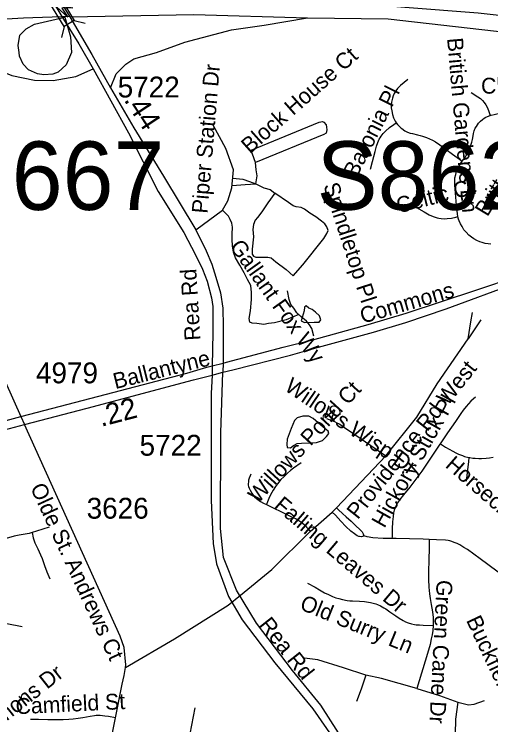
# Model space of a CAD drawing. Extents: x 1383679 to 1536984, y 460658 to 651027.
# Drawn here: x 1456433 to 1459289, y 478901 to 483158 of the extents above; entities that cross this region are included whole.
import ezdxf

# ---------------------------------------------------------------- set-up
doc = ezdxf.new("R2010")
doc.units = 0
for name, color, linetype in [('Exist Hydrographic Misc Water Feature', 7, 'Continuous'), ('Exist Road Non-System Type 51', 7, 'Continuous'), ('Exist Road Non-System Type 51 Label', 7, 'Continuous'), ('Exist Road Primary Interstate Divided Center Attributed', 7, 'Continuous'), ('Exist Road Primary Interstate Ramp 1 Lane Attributed', 7, 'Continuous'), ('Exist Road Primary Interstate Structure Ovrhead Sign Number Label', 7, 'Continuous'), ('Exist Road Secondary Mileage Hundredths English Label', 7, 'Continuous'), ('Exist Road Secondary Structure Standard Bridge Attributed CELL', 7, 'Continuous'), ('Exist Road Secondary Structure Standard Bridge CELL', 7, 'Continuous'), ('Exist Road Secondary Structure Standard Bridge Number Label', 7, 'Continuous'), ('Exist Road Secondary Type 51 Attributed', 7, 'Continuous'), ('Exist Road Secondary Type 51 Divided Attributed', 7, 'Continuous'), ('Exist Road Secondary Type 51 Label', 7, 'Continuous'), ('Exist Road Secondary Type 51 Number Label', 7, 'Continuous')]:
    doc.layers.add(name, color=color, linetype=linetype)

msp = doc.modelspace()

# ---------------------------------------------------------------- linework, layer by layer
at = {"layer": 'Exist Hydrographic Misc Water Feature'}
for points in [[(1458170.5, 481379.9), (1458157.8, 481339.9), (1458153.5, 481320.3), (1458173.2, 481311.7), (1458231.3, 481313), (1458261.3, 481312.4), (1458269.6, 481327.8), (1458261.9, 481350.1), (1458238.5, 481372.8), (1458218.8, 481388.8), (1458198.8, 481397.4), (1458183.1, 481410), (1458172.9, 481402), (1458170.5, 481379.9)], [(1458093.6, 480674.9), (1458068.4, 480611.4), (1458067.8, 480579.4), (1458069.6, 480561.3), (1458089.6, 480560.9), (1458107.7, 480574.5), (1458128, 480586.4), (1458154.1, 480587.5), (1458208.1, 480590.5), (1458244.2, 480592.3), (1458280.4, 480603.8), (1458304.9, 480627.2), (1458319.2, 480646.5), (1458315.4, 480660.6), (1458283.9, 480683.4), (1458254.3, 480710.2), (1458224.8, 480736.3), (1458199, 480749.1), (1458163, 480749.8), (1458128.9, 480740.7), (1458112.5, 480724.6), (1458093.6, 480674.9)]]:
    msp.add_lwpolyline(points, dxfattribs=at)
at = {"layer": 'Exist Road Non-System Type 51'}
for points in [[(1458792.8, 482765.9), (1458748.9, 482731.5), (1458730.4, 482713.1), (1458719.6, 482699), (1458710.4, 482682.3), (1458704.1, 482668.1), (1458699.7, 482654.5), (1458694.1, 482631.9), (1458692.5, 482611.4), (1458693.1, 482596.2), (1458695.3, 482578.8), (1458699.7, 482557.2), (1458706.5, 482537.6), (1458715.4, 482517.7), (1458723, 482507.3)], [(1459171, 482689.8), (1459212.5, 482663.1), (1459228.1, 482652.1), (1459239.4, 482641.5), (1459249.6, 482628.7), (1459259.2, 482615.9), (1459269.2, 482596.7), (1459277.6, 482574.6), (1459285.7, 482550.5)], [(1459285.7, 482550.5), (1459292.3, 482552.5), (1459310.1, 482557.3), (1459350.3, 482567.4), (1459406.3, 482581.3)], [(1459118.5, 482277.1), (1459134.8, 482299), (1459144.6, 482314.6), (1459154.8, 482334.6), (1459157.8, 482341.2), (1459169.9, 482372.6), (1459175.8, 482391.4), (1459179.5, 482407.5), (1459183.2, 482429), (1459185.8, 482443.8), (1459190.1, 482459.1), (1459196.4, 482474.4), (1459203.1, 482485.9), (1459216.6, 482504.4), (1459228.1, 482517), (1459239.7, 482526.8), (1459250.4, 482534.7), (1459260.4, 482540.9), (1459269.4, 482545.3), (1459285.7, 482550.5)], [(1457521.2, 481866.1), (1457681.3, 481984), (1457712.8, 482038.9), (1457737, 482118.3), (1457747.1, 482224.7), (1457701.5, 482354), (1457626.2, 482492.5)], [(1457881.4, 482141.1), (1457889, 482189.3), (1457883.9, 482224.7), (1457878.8, 482270.4), (1457861.1, 482318.5), (1457853.5, 482343.9), (1458261.3, 482511.1), (1458281.5, 482516.2), (1458289.1, 482511.1), (1458301.8, 482495.9), (1458304.3, 482480.7), (1458306.9, 482465.5), (1458301.8, 482445.2), (1458289.1, 482437.6), (1457878.8, 482270.4)], [(1458568.5, 482229.2), (1458581, 482275.4), (1458595.8, 482335.8), (1458604.9, 482368), (1458612.4, 482389.1), (1458616.7, 482399.5), (1458621.2, 482408.8), (1458625.6, 482416.4), (1458632.9, 482427.1), (1458644.4, 482442.7), (1458658.7, 482458.2), (1458681.9, 482478.3), (1458708.5, 482497.5), (1458723, 482507.3)], [(1458723, 482507.3), (1458730.2, 482497.4), (1458750.6, 482477.6), (1458756.7, 482472.4), (1458774.6, 482459.7), (1458782.4, 482455.4), (1458790.2, 482451.8), (1458806.5, 482445.8), (1458820.4, 482442.4), (1458850.9, 482435.8), (1458865, 482432.3), (1458880, 482427.7), (1458903, 482419.4), (1458922, 482411.6), (1458939.9, 482402.8), (1458957.8, 482393.1), (1458984.4, 482376.4), (1459021.5, 482348.4), (1459060.7, 482319.2), (1459101.6, 482288.8), (1459118.5, 482277.1)], [(1459092.3, 481945.3), (1459089.4, 481961.5), (1459084.6, 482013.6), (1459076.8, 482085.4), (1459072.8, 482136.7), (1459073, 482158.1), (1459074.6, 482177.3), (1459078.9, 482198.4), (1459084.6, 482215.2), (1459092.7, 482235.5), (1459101.2, 482251.2), (1459110.6, 482266.5), (1459118.5, 482277.1)], [(1457742.4, 482175), (1457802.8, 482169), (1457843.4, 482156.3), (1457881.4, 482141.1)], [(1457738.4, 482132.7), (1457818, 482138.6), (1457881.4, 482141.1)], [(1457881.4, 482141.1), (1457929.5, 482118.3), (1457967.5, 482108.1), (1457995.3, 482085.3)], [(1457995.3, 482085.3), (1457952.3, 482027), (1457916.8, 481973.8), (1457891.5, 481940.9), (1457876.3, 481923.1), (1457866.2, 481897.8), (1457863.6, 481867.4), (1457866.2, 481824.3), (1457858.6, 481750.8), (1457858.6, 481720.4), (1457866.2, 481707.7), (1457881.4, 481702.6), (1457921.9, 481702.6), (1457952.3, 481702.6), (1457972.5, 481697.6), (1458000.4, 481674.7), (1458063.7, 481629.1), (1458104.2, 481591.1), (1458162.5, 481657), (1458289.1, 481814.1), (1458306.9, 481844.6), (1458314.5, 481862.3), (1458306.9, 481885.1), (1458294.2, 481902.9), (1458273.9, 481918.1), (1458241, 481943.4), (1458205.6, 481966.2), (1458172.6, 481989), (1458152.4, 481999.2), (1458122, 482004.2), (1458104.2, 482009.3), (1458076.4, 482029.6), (1457995.3, 482085.3)], [(1458139.7, 481357.9), (1458063.7, 481327.5), (1457992.8, 481309.8), (1457957.3, 481304.7), (1457929.5, 481299.6), (1457886.4, 481304.7), (1457858.6, 481307.2), (1457845.9, 481312.3), (1457840.8, 481335.1), (1457848.4, 481380.7), (1457856, 481449.2), (1457856, 481489.7), (1457851, 481532.8), (1457830.7, 481568.3), (1457810.4, 481608.8), (1457785.1, 481654.5), (1457759.8, 481697.6), (1457747.1, 481733), (1457742.1, 481771.1), (1457739.5, 481809.1), (1457739.5, 481839.5), (1457742.1, 481882.6), (1457737, 481905.4), (1457726.9, 481928.2), (1457716.7, 481948.5), (1457681.3, 481984)], [(1458844.8, 481999.4), (1458890, 481973.4), (1458919.6, 481956.4), (1458943.5, 481945.3), (1458955.2, 481941.1), (1458967.4, 481937.5), (1458978.8, 481935.1), (1458992.4, 481933.2), (1459009.5, 481932.1), (1459027.9, 481933.1), (1459053.3, 481936.1), (1459080.6, 481941.7), (1459092.3, 481945.3)], [(1459289.9, 481779.8), (1459274.5, 481781.5), (1459256.2, 481784.8), (1459238.1, 481789.7), (1459224, 481794.3), (1459205.4, 481802.9), (1459187.4, 481812.9), (1459173.9, 481821.7), (1459158.5, 481835.1), (1459141.9, 481851.2), (1459128.6, 481866.9), (1459117, 481885.2), (1459108.4, 481901.5), (1459099.9, 481920.4), (1459096.4, 481930.5), (1459092.3, 481945), (1459092.3, 481945.3)], [(1458228.3, 481228.7), (1458215.7, 481274.3), (1458203, 481297.1), (1458185.3, 481319.9), (1458149.8, 481347.8), (1458127, 481368.1), (1458109.3, 481395.9), (1458091.6, 481418.8), (1458081.4, 481449.2), (1458071.3, 481499.9)], [(1457099.8, 479243.5), (1457393.8, 479416.6), (1457716, 479617.4), (1457789, 479678.2), (1457977.4, 479830.3), (1458207.6, 480058.4), (1458339.2, 480175), (1458365.3, 480200.6), (1458660, 480511.9), (1458846.8, 480742.9), (1458968.4, 480943.7), (1459153.1, 481213.1), (1459169, 481314.8), (1459179.9, 481370.3)], [(1459230.3, 481327.5), (1459153.1, 481213.1)], [(1459197.6, 480863.1), (1459186.3, 480854.4), (1459169, 480839), (1459140.7, 480807.4), (1459123.9, 480786), (1459109.2, 480765), (1459077.4, 480718.2), (1459030.4, 480649.2), (1458940, 480515.5), (1458908.7, 480468), (1458875.2, 480419.8), (1458840, 480371.8), (1458803.1, 480323.6), (1458766.4, 480277.7), (1458743.9, 480250.4), (1458730.2, 480230.5), (1458725.2, 480222.6), (1458717.2, 480206.5), (1458713.4, 480196.7), (1458710.1, 480186), (1458706.4, 480169.6), (1458703.4, 480149), (1458699.6, 480117.5), (1458697.5, 480075.2), (1458697.3, 480028.2), (1458697, 480016.9)], [(1453499, 480715.7), (1453710.5, 480715.7), (1453906, 480704.1), (1454087.5, 480678.9), (1454259, 480646), (1454560.2, 480564.8), (1454789.6, 480500.9), (1454947.2, 480479.6), (1455132.7, 480473.8), (1455334.2, 480483.5), (1455503.7, 480508.6), (1455787, 480580.2), (1456024.3, 480627.2), (1456214.6, 480678.6), (1456472, 480748.3)], [(1453202.5, 480619.8), (1453365.5, 480646.1), (1453471.5, 480656.7), (1453585.6, 480664.6), (1453794.8, 480659.3), (1454006.8, 480632.9), (1454148.1, 480603.9), (1454398.1, 480553.8), (1454626.3, 480493.2), (1454737.7, 480456.3), (1454887.2, 480435.2), (1454995.9, 480422), (1455120.9, 480416.8), (1455196.9, 480414.1), (1455330.1, 480424.7), (1455501.3, 480456.3), (1455672.5, 480495.9), (1455972.2, 480562.9), (1456222.2, 480628.6), (1456494.2, 480699.2)], [(1458303.7, 480734.9), (1458351.6, 480716.8), (1458367.3, 480710.1), (1458379.7, 480703.7), (1458395.5, 480694.3), (1458413.4, 480681.7), (1458479.9, 480636), (1458660, 480511.9)], [(1458987.1, 480584.4), (1459018.4, 480564.3), (1459061.6, 480539.1), (1459079.4, 480530.2), (1459096.5, 480522.4), (1459119.4, 480513.2), (1459130.7, 480509), (1459140, 480506.2), (1459160, 480502.1)], [(1459144.2, 480360.3), (1459151.7, 480428.1), (1459157.6, 480478.3), (1459160, 480502.1)], [(1459160, 480502.1), (1459163.7, 480501.3), (1459181.3, 480498.6), (1459195.3, 480497.8), (1459217.8, 480496.5), (1459234.4, 480496.9), (1459262.2, 480498.7), (1459281.6, 480500.8), (1459304.1, 480504.3)], [(1458152.8, 480470.7), (1458106.9, 480437.3), (1458088.1, 480423.4), (1458070.7, 480408.2), (1458047.9, 480387.2), (1458031.8, 480369.8), (1458010.8, 480345.3), (1457998.1, 480328.1), (1457984.2, 480305.4), (1457968.8, 480278.6), (1457958.1, 480257.2), (1457950, 480237.3), (1457944, 480220.7)], [(1457851.8, 480402.7), (1457846.3, 480391.7), (1457841.8, 480379.2), (1457838, 480366.1), (1457836.2, 480353.8), (1457835.7, 480346.3), (1457835.9, 480336.7), (1457837.8, 480328.2), (1457840.9, 480318.8), (1457846.2, 480306.2), (1457856.4, 480287.5), (1457864.2, 480275.9), (1457872.5, 480266.2), (1457884.6, 480255.7), (1457909.8, 480238.4), (1457927.2, 480228.8), (1457944, 480220.7)], [(1457944, 480220.7), (1457984.8, 480201), (1458034.7, 480177.1), (1458087.7, 480151.5), (1458121.9, 480134.1), (1458138.2, 480125), (1458150.8, 480116.1), (1458168, 480101.9), (1458178.7, 480091.7), (1458185.5, 480084.5), (1458195.7, 480071.8), (1458207.6, 480058.4)], [(1458365.3, 480200.6), (1458376.8, 480188.7), (1458400.1, 480166.2), (1458423.4, 480146.7), (1458451.5, 480121.4), (1458478.7, 480095.4), (1458505.9, 480069.7), (1458513.1, 480062), (1458518.3, 480055.8), (1458524.1, 480045.4), (1458527, 480038.9), (1458528.8, 480033.7)], [(1458528.8, 480033.7), (1458521.7, 480029.7), (1458515.3, 480027.5), (1458511.9, 480027.3), (1458502.7, 480028.1), (1458498, 480029.3), (1458489, 480032.5), (1458480.3, 480037.9), (1458471.7, 480043.8), (1458449.8, 480061.3), (1458420.5, 480088.3), (1458390.5, 480120.9), (1458357.6, 480156.4), (1458339.2, 480175)], [(1456642.5, 480085.6), (1456565.5, 480061), (1456541.2, 480053.1)], [(1456541.2, 480053.1), (1456522.8, 480047), (1456462.8, 480036.3), (1456433.1, 480029.8), (1456371.1, 480013.1)], [(1456541.2, 480053.1), (1456546.2, 480021.4), (1456557, 479991.4), (1456573.8, 479954.3), (1456590.5, 479919.6), (1456600.1, 479896.8), (1456613.4, 479854.9), (1456627.6, 479817.8), (1456646.9, 479775.8)], [(1458697, 480016.9), (1458645, 480017.4), (1458582.9, 480021.6), (1458547.9, 480026.5), (1458528.8, 480033.7)], [(1458920.9, 480010.2), (1458883.1, 480012), (1458801.7, 480014), (1458722.2, 480016.7), (1458697, 480016.9)], [(1458920.9, 480010.2), (1458920.1, 479966.2), (1458917.1, 479880.5), (1458915.1, 479825.5), (1458915.1, 479771.7), (1458917.3, 479725.8), (1458921, 479685.3), (1458925.5, 479656.9), (1458931.8, 479621.6), (1458939.7, 479578.1), (1458943.7, 479542.6), (1458944.6, 479509.8), (1458943.9, 479495.9)], [(1459382, 479778), (1459325.4, 479821.1), (1459225, 479894.4), (1459149.1, 479949.9), (1459128.6, 479963.5), (1459116.5, 479971.1), (1459103.9, 479978.2), (1459088.3, 479986), (1459070.5, 479993.7), (1459055, 479999.1), (1459044, 480002), (1459032.9, 480004.5), (1459018.2, 480006.3), (1458963.4, 480008.3), (1458920.9, 480010.2)], [(1458191.6, 479749.2), (1458237.5, 479724.4), (1458263.3, 479708.9), (1458293.5, 479692), (1458315.9, 479680.8), (1458340.4, 479669.9), (1458361.4, 479661.6), (1458379.1, 479656.4), (1458399.7, 479650.9), (1458428.7, 479645.5), (1458444.3, 479643.9), (1458460, 479643.5), (1458501.8, 479641.5), (1458533.1, 479638.7), (1458567.8, 479632.9), (1458583.8, 479629.2), (1458600.1, 479624.6), (1458610.6, 479620.7), (1458628.6, 479612.8), (1458648.6, 479602.2), (1458660.4, 479595.1), (1458684.4, 479578), (1458721.1, 479552.8), (1458740.4, 479539.8), (1458763.9, 479526.4), (1458778.8, 479518.2), (1458793.6, 479512.5), (1458813.2, 479506), (1458831.2, 479501.9), (1458842.2, 479500.3), (1458861.1, 479498.6), (1458884.6, 479497.3), (1458943.9, 479495.9)], [(1456480.5, 479488.2), (1456294.6, 479522.8), (1456290.9, 479454.7), (1456288.8, 479398.5), (1456286.5, 479371.5), (1456285.8, 479361.4)], [(1458943.9, 479495.9), (1458942.4, 479465.6), (1458938, 479440.6), (1458932.9, 479415.8), (1458925, 479381.3), (1458910.5, 479326.8), (1458845, 479117.2)], [(1458541.1, 479197.2), (1458406.7, 479242), (1458253.2, 479290.1), (1458173.2, 479299.7)], [(1458541.1, 479197.2), (1458512.3, 479114), (1458483.5, 479040.3)], [(1458845, 479117.2), (1458633.8, 479178), (1458541.1, 479197.2)], [(1458845, 479117.2), (1458982.5, 479075.6), (1459091.3, 479037.1)], [(1459091.3, 479037.1), (1459155.2, 479021.1), (1459190.4, 479024.3), (1459251.2, 479046.7)], [(1457515.9, 479001.6), (1457485.1, 478846.8), (1457480.6, 478811.8), (1457483, 478802.8), (1457489.1, 478797.4), (1457564.8, 478782.6)], [(1459091.3, 479037.1), (1459078.5, 478934.7), (1459075.3, 478845), (1459030.5, 478736.2)], [(1457039.6, 478943.2), (1456997.9, 478949.4), (1456976.8, 478952.3), (1456962.1, 478954.5), (1456948.7, 478955.4), (1456934, 478955.9), (1456924.3, 478955.5), (1456913.3, 478954.2), (1456888.6, 478950.1), (1456866, 478946.3), (1456843.2, 478942), (1456815.8, 478937.6), (1456785.7, 478933.8), (1456760, 478932), (1456725.7, 478931.1), (1456685.5, 478930.2), (1456633.7, 478930), (1456578.8, 478931.9), (1456530.9, 478932.8)]]:
    msp.add_lwpolyline(points, dxfattribs=at)
at = {"layer": 'Exist Road Primary Interstate Divided Center Attributed'}
for points in [[(1462470, 482723.8), (1460995.2, 482967.2), (1459214, 483163.4), (1458773.1, 483198.7), (1458336.5, 483234.1), (1458156.8, 483240.7)], [(1455366.5, 483078.6), (1456143.4, 483116.4), (1456488.6, 483135.5), (1456544.4, 483138.7), (1456719.2, 483144)], [(1456765.3, 483142.1), (1456719.2, 483144)], [(1456765.4, 483142.2), (1457509, 483156.4), (1458190, 483136.4)], [(1458190, 483136.4), (1458674, 483131), (1461008.7, 482864.3), (1463176.2, 482504.4), (1464881.1, 482241.3), (1465669.4, 482116.9), (1466817.1, 481926.4), (1467830.4, 481763.9), (1468861.2, 481599.9)]]:
    msp.add_lwpolyline(points, dxfattribs=at)
at = {"layer": 'Exist Road Primary Interstate Ramp 1 Lane Attributed'}
for points in [[(1456461.8, 482928.5), (1456456.1, 482970.5), (1456466.3, 483032), (1456504.8, 483070.8), (1456555, 483098.6), (1456736.9, 483140.8)], [(1456736.9, 483140.8), (1456770.2, 483023.2), (1456776.9, 482927.7), (1456744.1, 482854)], [(1457010.3, 482717.6), (1457043.1, 482800.2), (1457102.7, 482859.7), (1457149, 482890.7), (1457285, 482927.8), (1457454.9, 482989.6), (1457735.3, 483063.9), (1457930.7, 483091.9), (1458190, 483136.4)], [(1455366.5, 483078.6), (1455953, 483004.1), (1456221, 482870.1), (1456418.8, 482790.9), (1456555, 482763.4), (1456666.7, 482761.7), (1456802.7, 482785.6), (1456905.3, 482830.5)], [(1456744.1, 482854), (1456696.7, 482810), (1456663.7, 482798.9), (1456610.8, 482795.7), (1456572.8, 482801.2), (1456519.1, 482824.3), (1456486.3, 482858.9), (1456464.7, 482907.4), (1456461.8, 482928.5)]]:
    msp.add_lwpolyline(points, dxfattribs=at)
at = {"layer": 'Exist Road Secondary Structure Standard Bridge Attributed CELL'}
msp.add_lwpolyline([(1456754.5, 483139.7), (1456664.9, 483222.4), (1456783.9, 483195.6), (1456718.9, 483194.1)], close=True, dxfattribs=at)
at = {"layer": 'Exist Road Secondary Structure Standard Bridge CELL'}
for p, q in [((1456732.5, 483084.8), (1456716, 483017.8)), ((1456791.6, 483120.6), (1456858.6, 483104.1))]:
    msp.add_line(p, q, dxfattribs=at)
msp.add_lwpolyline([(1456713.6, 483250), (1456791.8, 483120.7), (1456731.4, 483084.2), (1456653.2, 483213.5)], close=True, dxfattribs=at)
at = {"layer": 'Exist Road Secondary Type 51 Attributed'}
for points in [[(1455135.8, 483072), (1455511.9, 482538.5), (1455640.3, 482366.3), (1455766.5, 482173.6), (1455847, 482046.7), (1455900.8, 481978.7), (1455952.1, 481875.7), (1455974.3, 481838.4), (1455998.2, 481794.3), (1456021.5, 481746.2), (1456046.2, 481696), (1456071.2, 481642.8), (1456075, 481634.1), (1456227.8, 481288.6), (1456472, 480748.3)], [(1456472, 480748.3), (1456494.2, 480699.2)], [(1456427.3, 477070.2), (1456464.2, 477077), (1456534.3, 477098.6), (1456542.8, 477104.2), (1456585.7, 477158.9), (1456611.4, 477202.6), (1456636.6, 477266.2), (1456653.7, 477321), (1456829.7, 477934.5), (1456869, 478083.4), (1456883.3, 478148.5), (1456909.6, 478279.4), (1456951.5, 478498.5), (1457079.3, 479143.2), (1457091.1, 479196.8), (1457099.8, 479243.5), (1457101.4, 479259), (1457091.2, 479364.1), (1457067.4, 479430.8), (1456494.2, 480699.2)]]:
    msp.add_lwpolyline(points, dxfattribs=at)
at = {"layer": 'Exist Road Secondary Type 51 Divided Attributed'}
for points in [[(1456659.3, 483240.4), (1456719.2, 483144)], [(1456703.7, 483242.9), (1456765.3, 483142.1)], [(1456719.2, 483144), (1456819.7, 482980.6), (1456905.3, 482830.5)], [(1456765.3, 483142.1), (1456898.6, 482916.7), (1457010.3, 482717.6)], [(1456905.3, 482830.5), (1457118.2, 482448), (1457295.4, 482096), (1457449.7, 481850.6)], [(1457010.3, 482717.6), (1457149.2, 482478.1), (1457327.6, 482186.9), (1457521.2, 481866.1)], [(1457449.7, 481850.6), (1457520.1, 481715.4), (1457560.4, 481629.9), (1457588.6, 481558.5), (1457615.8, 481458), (1457622.4, 481406.3), (1457622.4, 481316.2), (1457622.4, 481249.5), (1457620.1, 481050.7)], [(1457521.2, 481866.1), (1457583, 481740.7), (1457616.8, 481660.9), (1457642, 481581.6), (1457669.3, 481488.1), (1457683.4, 481396), (1457684.8, 481289.3), (1457684.6, 481067.7)], [(1457683.3, 481012.4), (1457743.3, 481027.4), (1458088, 481115.4), (1458256.6, 481163.8), (1458585.7, 481253.1), (1458779.3, 481311.5), (1459020.9, 481392.4), (1459455.3, 481552.2), (1459733.6, 481652.9), (1459817.2, 481689.6)], [(1457684.6, 481067.7), (1457705.5, 481073.2), (1458044.1, 481163.8), (1458222.2, 481207.7), (1458554.6, 481298.3), (1458782.1, 481367), (1459206.1, 481506.2), (1459443.1, 481587.1), (1459539.9, 481619), (1459643.3, 481645.4), (1459817.2, 481689.6)], [(1456472, 480748.3), (1456848, 480845.4), (1457466.9, 481008), (1457588.2, 481042.4), (1457620.1, 481050.7)], [(1457620.1, 481050.7), (1457618.7, 480994.9)], [(1457620.1, 481050.7), (1457684.6, 481067.7)], [(1457684.6, 481067.7), (1457683.3, 481012.4)], [(1457618.7, 480994.9), (1457632.7, 480999.5), (1457683.3, 481012.4)], [(1458837.8, 475143.5), (1458860.6, 475380), (1458940.2, 475785.1), (1458975, 476071.6), (1458974.4, 476215.4), (1458954.5, 476349.3), (1458884.4, 476793.7), (1458630.1, 478157.4), (1458544.7, 478502.2), (1458470.7, 478670.4), (1458422.3, 478781.5), (1458271.4, 479018.1), (1458100.5, 479226.1), (1457884.5, 479508.8), (1457764.8, 479708.1), (1457688, 479902.1), (1457668.3, 480076.8), (1457671.2, 480649.6), (1457683.3, 481012.4)], [(1456494.2, 480699.2), (1456870.8, 480798.5), (1457506.5, 480966.5), (1457618.7, 480994.9)], [(1457618.7, 480994.9), (1457614.2, 480886.1), (1457614.2, 480629.6), (1457614, 480244), (1457625.4, 479987.5), (1457645.3, 479865), (1457717.2, 479668.5), (1457799.1, 479528.7), (1457995.2, 479271.7), (1458223, 478995.3), (1458353.9, 478807.2), (1458442.2, 478630.5), (1458527.6, 478391.1), (1458613.1, 477994.2), (1458834.8, 476764.4), (1458916.6, 476255.7), (1458923.1, 476147), (1458926, 476018.8), (1458798.2, 475346.4), (1458786.6, 475132.1)]]:
    msp.add_lwpolyline(points, dxfattribs=at)

# ---------------------------------------------------------------- texts
at = {"layer": 'Exist Road Non-System Type 51 Label'}
for s, rotation, p in [('British Gardens Ln', 275.0073, (1459027.2, 483013.6)), ('Block House Ct', 41.5049, (1457845.3, 482317.7)), ('Piper Station Dr', 85.1787, (1457591, 481961.3)), ('Brittany Oaks Dr', 58.9575, (1459269.1, 481940.6)), ('Chidester Ct', 0.3802, (1459231.3, 482681.8)), ('Baronia Pl', 63.3999, (1458485.3, 482172.2)), ('Spindletop Pl', 287.9662, (1458284.5, 482132.2)), ('Celtic Ct', 14.4075, (1458736.1, 481964)), ('Gallant Fox Wy', 305.4213, (1457720.8, 481765.4)), ('Providence Rd West', 51.64, (1458491.9, 480126.4)), ('Willows Pond Ct', 47.5605, (1457894.8, 480223)), ('Willows Wisp Dr', 325.8549, (1458046.9, 480908.4)), ('Hickory Stick Pl', 60.6903, (1458651.6, 480074.1)), ('Horsecroft Ct', 318.9759, (1459010.7, 480448.2)), ('Falling Leaves Dr', 319.5728, (1457984, 480204.8)), ('Green Cane Dr', 267.0593, (1458965.5, 479770.2)), ('Old Surry Ln', 337.8687, (1458138.3, 479594.4)), ('Buckfield Pl', 295.2508, (1459139.7, 479527.3)), ('Southgate Commons Dr', 38.1699, (1455663.6, 478351.2)), ('Camfield St', 2.7499, (1456443.4, 478963.6))]:
    msp.add_text(s, height=95, rotation=rotation, dxfattribs=at).set_placement(p)
at = {"layer": 'Exist Road Primary Interstate Structure Ovrhead Sign Number Label'}
msp.add_text('S862', height=410.1, dxfattribs=at).set_placement((1458245.3, 481986.3))
at = {"layer": 'Exist Road Secondary Mileage Hundredths English Label'}
for s, rotation, p in [('.44', 303.2163, (1457087.1, 482644.6)), ('.22', 14.5258, (1456953.9, 480685.5))]:
    msp.add_text(s, height=125, rotation=rotation, dxfattribs=at).set_placement(p)
at = {"layer": 'Exist Road Secondary Structure Standard Bridge Number Label'}
msp.add_text('667', height=410.1, dxfattribs=at).set_placement((1456417.8, 481985.6))
at = {"layer": 'Exist Road Secondary Type 51 Label'}
for s, rotation, p in [('Rea Rd', 93.5568, (1457549.9, 481205.4)), ('Commons', 16.247, (1458521.4, 481303.4)), ('Ballantyne', 14.0849, (1457038.9, 480911.4)), ('Olde St. Andrews Ct', 294.6791, (1456527.2, 480322.5)), ('Rea Rd', 308.5158, (1457895.5, 479498.3))]:
    msp.add_text(s, height=95, rotation=rotation, dxfattribs=at).set_placement(p)
at = {"layer": 'Exist Road Secondary Type 51 Number Label'}
for s, p in [('5722', (1457053, 482659.3)), ('4979', (1456563.2, 480946.6)), ('5722', (1457184.2, 480512.9)), ('3626', (1456866.9, 480135.6))]:
    msp.add_text(s, height=125, dxfattribs=at).set_placement(p)

doc.saveas('drawing.dxf')
